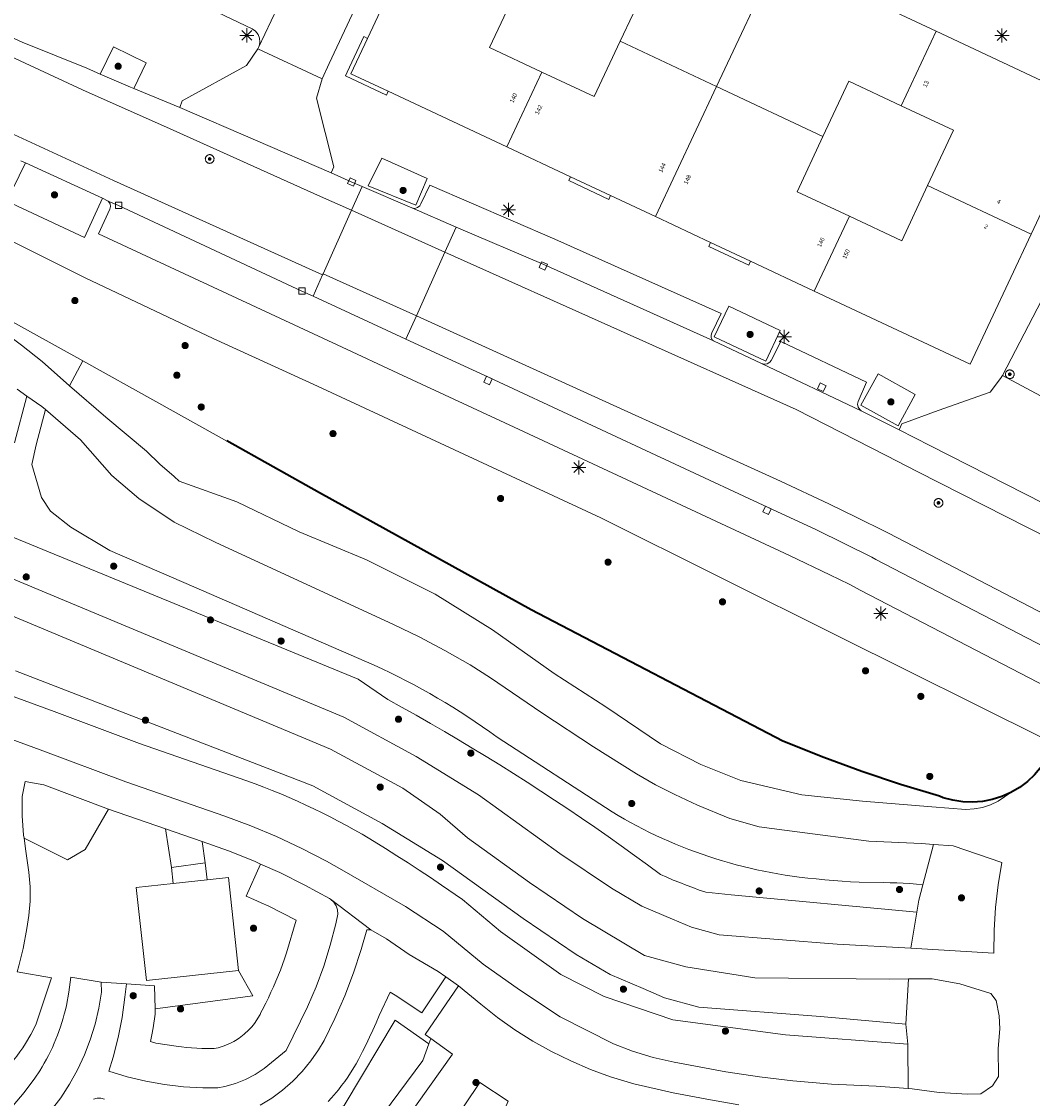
# Model space of a CAD drawing. Header units: metres. Extents: x 135779 to 137489, y 452643 to 455118.
# Tile 434 of 489: x 137285 to 137357, y 454446 to 454522. Entities that reach past the tile are written whole.
import ezdxf
from ezdxf.enums import TextEntityAlignment as Align

# ---------------------------------------------------------------- set-up
doc = ezdxf.new("R2010")
doc.units = ezdxf.units.M
doc.linetypes.add('DGN_Style_4', pattern=[89.853097, 44.898487, -22.449243, 0.056123, -22.449243])
for name, color, linetype, lineweight in [('KTop_BTD_Groenvoorziening', 62, 'Continuous', 13), ('KTop_NAR_Huisnummer (t)', 7, 'Continuous', 13), ('KTop_NAR_Huisnummer tijdelijk (t)', 7, 'Continuous', 13), ('KTop_OTD_Onverhard', 15, 'Continuous', 13), ('KTop_OTD_Open verharding', 15, 'Continuous', 13), ('KTop_PAL_Lichtmast', 40, 'Continuous', 13), ('KTop_PND_Grondvlaksituatie van BAG-pand [tachy]', 1, 'Continuous', 13), ('KTop_PND_Pandscheiding', 40, 'Continuous', 13), ('KTop_PUT_Inspectie- of rioolput', 15, 'Continuous', 13), ('KTop_PUT_Kolk', 15, 'Continuous', 13), ('KTop_SHD_Hek (l)', 15, 'DGN_Style_4', 40), ('KTop_VGO_Boom', 92, 'Continuous', 13), ('KTop_WGD_Parkeervlak', 251, 'Continuous', 13), ('KTop_WGD_Rijbaan_Lokale weg', 251, 'Continuous', 13), ('KTop_WGD_Rijbaan_Lokale weg_fietsstrook', 40, 'Continuous', 13), ('KTop_WGD_Rijbaan_Lokale weg_verkeersdrempel', 40, 'Continuous', 13), ('KTop_WGD_Voetpad', 251, 'Continuous', 13)]:
    doc.layers.add(name, color=color, linetype=linetype, lineweight=lineweight)
doc.styles.add('Style-ROVU', font='ROVU.shx')
doc.styles.add('Style-ROVUCURSIEF', font='ROVUCURSIEF.shx')

# ---------------------------------------------------------------- blocks, each defined once
blk = doc.blocks.new('PAL_Lichtmast')
at = {"layer": 'KTop_PAL_Lichtmast'}
for p, q in [((-0.354, -0.354), (0.354, 0.354)), ((0.354, -0.354), (-0.354, 0.354)), ((0, -0.5), (0, 0.5)), ((-0.5, 0), (0.5, 0))]:
    blk.add_line(p, q, dxfattribs=at)
blk = doc.blocks.new('PUT_Kolk')
at = {"layer": 'KTop_PUT_Kolk', "flags": 128}
blk.add_lwpolyline([(0.225, -0.225), (0.225, 0.225), (-0.225, 0.225), (-0.225, -0.225), (0.225, -0.225)], dxfattribs=at)
blk = doc.blocks.new('PUT_Inspectie-_of_rioolput')
at = {"layer": 'KTop_PUT_Inspectie- of rioolput', "flags": 128}
for points in [[(0.31, 0), (0.308, 0.032), (0.303, 0.064), (0.294, 0.095), (0.283, 0.126), (0.268, 0.155), (0.25, 0.182), (0.23, 0.207), (0.207, 0.23), (0.182, 0.25), (0.154, 0.268), (0.126, 0.283), (0.095, 0.294), (0.064, 0.303), (0.032, 0.308), (0, 0.309), (-0.032, 0.308), (-0.064, 0.303), (-0.096, 0.294), (-0.126, 0.283), (-0.155, 0.268), (-0.182, 0.25), (-0.207, 0.23), (-0.23, 0.207), (-0.25, 0.182), (-0.268, 0.154), (-0.283, 0.126), (-0.294, 0.095), (-0.303, 0.064), (-0.308, 0.032), (-0.309, 0), (-0.308, -0.032), (-0.303, -0.064), (-0.294, -0.096), (-0.283, -0.126), (-0.268, -0.155), (-0.25, -0.182), (-0.23, -0.207), (-0.207, -0.23), (-0.182, -0.25), (-0.155, -0.268), (-0.126, -0.283), (-0.096, -0.294), (-0.064, -0.303), (-0.032, -0.308), (0, -0.309), (0.032, -0.308), (0.064, -0.303), (0.095, -0.294), (0.126, -0.283), (0.155, -0.268), (0.182, -0.25), (0.207, -0.23), (0.23, -0.207), (0.25, -0.182), (0.268, -0.155), (0.283, -0.126), (0.294, -0.096), (0.303, -0.064), (0.308, -0.032), (0.31, 0)], [(0.095, 0), (0.094, 0.009), (0.092, 0.019), (0.09, 0.029), (0.086, 0.038), (0.082, 0.047), (0.076, 0.055), (0.07, 0.063), (0.063, 0.07), (0.055, 0.076), (0.047, 0.082), (0.038, 0.086), (0.029, 0.09), (0.019, 0.092), (0.009, 0.094), (0, 0.094), (-0.01, 0.094), (-0.02, 0.092), (-0.029, 0.09), (-0.039, 0.086), (-0.048, 0.082), (-0.056, 0.076), (-0.064, 0.07), (-0.071, 0.063), (-0.077, 0.055), (-0.082, 0.047), (-0.087, 0.038), (-0.09, 0.029), (-0.093, 0.019), (-0.094, 0.009), (-0.095, 0), (-0.094, -0.01), (-0.093, -0.02), (-0.09, -0.029), (-0.087, -0.039), (-0.082, -0.048), (-0.077, -0.056), (-0.071, -0.064), (-0.064, -0.071), (-0.056, -0.077), (-0.047, -0.082), (-0.039, -0.087), (-0.029, -0.09), (-0.02, -0.093), (-0.01, -0.094), (0, -0.095), (0.009, -0.094), (0.019, -0.093), (0.029, -0.09), (0.038, -0.087), (0.047, -0.082), (0.055, -0.077), (0.063, -0.071), (0.07, -0.064), (0.076, -0.056), (0.082, -0.047), (0.086, -0.039), (0.09, -0.029), (0.092, -0.02), (0.094, -0.01), (0.095, 0)], [(0.035, 0), (0.034, 0.003), (0.034, 0.007), (0.033, 0.01), (0.031, 0.014), (0.03, 0.017), (0.028, 0.02), (0.026, 0.023), (0.023, 0.026), (0.02, 0.028), (0.017, 0.03), (0.014, 0.031), (0.01, 0.033), (0.007, 0.034), (0.003, 0.034), (0, 0.034), (-0.004, 0.034), (-0.007, 0.034), (-0.011, 0.033), (-0.014, 0.031), (-0.018, 0.03), (-0.021, 0.028), (-0.023, 0.026), (-0.026, 0.023), (-0.028, 0.02), (-0.03, 0.017), (-0.032, 0.014), (-0.033, 0.01), (-0.034, 0.007), (-0.035, 0.003), (-0.035, 0), (-0.035, -0.004), (-0.034, -0.007), (-0.033, -0.011), (-0.032, -0.014), (-0.03, -0.018), (-0.028, -0.021), (-0.026, -0.023), (-0.023, -0.026), (-0.021, -0.028), (-0.017, -0.03), (-0.014, -0.032), (-0.011, -0.033), (-0.007, -0.034), (-0.004, -0.035), (0, -0.035), (0.003, -0.035), (0.007, -0.034), (0.01, -0.033), (0.014, -0.032), (0.017, -0.03), (0.02, -0.028), (0.023, -0.026), (0.026, -0.023), (0.028, -0.021), (0.03, -0.017), (0.031, -0.014), (0.033, -0.011), (0.034, -0.007), (0.034, -0.004), (0.035, 0)], [(0.01, 0.02), (0.007, 0.02), (0.005, 0.021), (0.003, 0.022), (0.001, 0.022), (-0.001, 0.022), (-0.004, 0.022), (-0.006, 0.021), (-0.008, 0.02), (-0.01, 0.019), (-0.012, 0.018), (-0.014, 0.017), (-0.016, 0.015), (-0.017, 0.013), (-0.019, 0.012), (-0.02, 0.009), (-0.021, 0.007), (-0.022, 0.005), (-0.022, 0.003), (-0.022, 0.001), (-0.022, -0.001), (-0.022, -0.004), (-0.022, -0.006), (-0.021, -0.008), (-0.02, -0.01), (-0.019, -0.012), (-0.017, -0.014), (-0.016, -0.016), (-0.014, -0.017), (-0.012, -0.019), (-0.01, -0.02), (-0.008, -0.021), (-0.006, -0.022), (-0.003, -0.022), (-0.001, -0.022), (0.001, -0.022), (0.003, -0.022), (0.005, -0.022), (0.008, -0.021), (0.01, -0.02), (0.012, -0.019), (0.014, -0.017), (0.015, -0.016), (0.017, -0.014), (0.018, -0.012), (0.02, -0.01), (0.02, -0.008), (0.021, -0.006), (0.022, -0.003), (0.022, -0.001), (0.022, 0.001), (0.022, 0.003), (0.021, 0.005), (0.02, 0.008), (0.019, 0.01), (0.018, 0.012), (0.017, 0.014), (0.015, 0.015), (0.013, 0.017), (0.012, 0.018), (0.01, 0.02)]]:
    blk.add_lwpolyline(points, dxfattribs=at)
blk = doc.blocks.new('VGO_Boom')
at = {"layer": 'KTop_VGO_Boom', "flags": 128}
for points in [[(0.215, 0), (0.214, 0.022), (0.21, 0.045), (0.204, 0.066), (0.196, 0.087), (0.186, 0.108), (0.174, 0.126), (0.16, 0.144), (0.144, 0.16), (0.126, 0.174), (0.107, 0.186), (0.087, 0.196), (0.066, 0.204), (0.045, 0.21), (0.022, 0.214), (-0.001, 0.215), (-0.023, 0.214), (-0.045, 0.21), (-0.067, 0.204), (-0.088, 0.196), (-0.108, 0.186), (-0.127, 0.174), (-0.144, 0.16), (-0.16, 0.144), (-0.174, 0.126), (-0.187, 0.107), (-0.197, 0.087), (-0.205, 0.066), (-0.211, 0.045), (-0.214, 0.022), (-0.215, -0.001), (-0.214, -0.023), (-0.211, -0.045), (-0.205, -0.067), (-0.197, -0.088), (-0.187, -0.108), (-0.174, -0.127), (-0.16, -0.144), (-0.144, -0.16), (-0.127, -0.174), (-0.108, -0.187), (-0.088, -0.197), (-0.067, -0.205), (-0.045, -0.211), (-0.023, -0.214), (0, -0.215), (0.022, -0.214), (0.045, -0.211), (0.066, -0.205), (0.087, -0.197), (0.108, -0.187), (0.126, -0.174), (0.144, -0.16), (0.16, -0.144), (0.174, -0.127), (0.186, -0.108), (0.196, -0.088), (0.204, -0.067), (0.21, -0.045), (0.214, -0.023), (0.215, -0.001)], [(0.155, 0), (0.154, 0.016), (0.152, 0.032), (0.147, 0.048), (0.142, 0.063), (0.134, 0.078), (0.125, 0.091), (0.115, 0.104), (0.104, 0.115), (0.091, 0.125), (0.077, 0.134), (0.063, 0.142), (0.048, 0.147), (0.032, 0.152), (0.016, 0.154), (-0.001, 0.155), (-0.017, 0.154), (-0.033, 0.152), (-0.048, 0.147), (-0.064, 0.142), (-0.078, 0.134), (-0.092, 0.125), (-0.104, 0.115), (-0.116, 0.104), (-0.126, 0.091), (-0.135, 0.077), (-0.142, 0.063), (-0.148, 0.048), (-0.152, 0.032), (-0.155, 0.016), (-0.155, -0.001), (-0.155, -0.017), (-0.152, -0.033), (-0.148, -0.048), (-0.142, -0.064), (-0.135, -0.078), (-0.126, -0.092), (-0.116, -0.104), (-0.104, -0.116), (-0.092, -0.126), (-0.078, -0.135), (-0.064, -0.142), (-0.048, -0.148), (-0.033, -0.152), (-0.017, -0.155), (0, -0.155), (0.016, -0.155), (0.032, -0.152), (0.048, -0.148), (0.063, -0.142), (0.078, -0.135), (0.091, -0.126), (0.104, -0.116), (0.115, -0.104), (0.125, -0.092), (0.134, -0.078), (0.142, -0.064), (0.147, -0.048), (0.152, -0.033), (0.154, -0.017), (0.155, -0.001)], [(0.095, 0), (0.094, 0.01), (0.093, 0.02), (0.09, 0.029), (0.087, 0.039), (0.082, 0.048), (0.077, 0.056), (0.071, 0.064), (0.064, 0.071), (0.056, 0.077), (0.047, 0.082), (0.039, 0.087), (0.029, 0.09), (0.02, 0.093), (0.01, 0.094), (-0.001, 0.095), (-0.01, 0.094), (-0.02, 0.093), (-0.03, 0.09), (-0.039, 0.087), (-0.048, 0.082), (-0.056, 0.077), (-0.064, 0.071), (-0.071, 0.064), (-0.077, 0.056), (-0.083, 0.047), (-0.087, 0.039), (-0.091, 0.029), (-0.093, 0.02), (-0.095, 0.01), (-0.095, -0.001), (-0.095, -0.01), (-0.093, -0.02), (-0.091, -0.03), (-0.087, -0.039), (-0.083, -0.048), (-0.077, -0.056), (-0.071, -0.064), (-0.064, -0.071), (-0.056, -0.077), (-0.048, -0.083), (-0.039, -0.087), (-0.03, -0.091), (-0.02, -0.093), (-0.01, -0.095), (0, -0.095), (0.01, -0.095), (0.02, -0.093), (0.029, -0.091), (0.039, -0.087), (0.048, -0.083), (0.056, -0.077), (0.064, -0.071), (0.071, -0.064), (0.077, -0.056), (0.082, -0.048), (0.087, -0.039), (0.09, -0.03), (0.093, -0.02), (0.094, -0.01), (0.095, -0.001)], [(0.035, 0), (0.035, 0.004), (0.034, 0.007), (0.033, 0.011), (0.032, 0.014), (0.03, 0.018), (0.028, 0.021), (0.026, 0.023), (0.023, 0.026), (0.021, 0.028), (0.017, 0.03), (0.014, 0.032), (0.011, 0.033), (0.007, 0.034), (0.004, 0.035), (-0.001, 0.035), (-0.004, 0.035), (-0.008, 0.034), (-0.011, 0.033), (-0.015, 0.032), (-0.018, 0.03), (-0.021, 0.028), (-0.024, 0.026), (-0.027, 0.023), (-0.029, 0.021), (-0.031, 0.017), (-0.032, 0.014), (-0.034, 0.011), (-0.035, 0.007), (-0.035, 0.004), (-0.035, -0.001), (-0.035, -0.004), (-0.035, -0.008), (-0.034, -0.011), (-0.032, -0.015), (-0.031, -0.018), (-0.029, -0.021), (-0.027, -0.024), (-0.024, -0.027), (-0.021, -0.029), (-0.018, -0.031), (-0.015, -0.032), (-0.011, -0.034), (-0.008, -0.035), (-0.004, -0.035), (0, -0.035), (0.004, -0.035), (0.007, -0.035), (0.011, -0.034), (0.014, -0.032), (0.018, -0.031), (0.021, -0.029), (0.023, -0.027), (0.026, -0.024), (0.028, -0.021), (0.03, -0.018), (0.032, -0.015), (0.033, -0.011), (0.034, -0.008), (0.035, -0.004), (0.035, 0)]]:
    blk.add_lwpolyline(points, dxfattribs=at)

msp = doc.modelspace()

# ---------------------------------------------------------------- linework, layer by layer
at = {"layer": 'KTop_BTD_Groenvoorziening', "flags": 128}
for points in [[(137289.564, 454498.15), (137278.192, 454504.442), (137272.999, 454507.318)], [(137288.638, 454496.384), (137289.564, 454498.15)], [(137355.508, 454467.484), (137354.863, 454467.199), (137354.189, 454466.988), (137353.495, 454466.855), (137352.791, 454466.801), (137352.085, 454466.827), (137351.387, 454466.933), (137350.705, 454467.116), (137350.434, 454467.213), (137347.669, 454468.06), (137344.929, 454468.982), (137342.215, 454469.98), (137339.307, 454471.141), (137321.439, 454480.454), (137306.39, 454488.783), (137294.77, 454495.27), (137289.564, 454498.15)], [(137295.439, 454464.904), (137295.871, 454462.155)], [(137298.271, 454462.476), (137298.053, 454463.996)], [(137348.823, 454458.991), (137348.963, 454459.832), (137349.256, 454460.931)], [(137300.637, 454454.83), (137301.651, 454453.041), (137294.715, 454452.114)], [(137292.67, 454453.894), (137290.881, 454454.018)], [(137314.291, 454450.006), (137314.166, 454449.62)]]:
    msp.add_lwpolyline(points, dxfattribs=at)
at = {"layer": 'KTop_OTD_Onverhard', "flags": 128}
for points in [[(137285.598, 454495.647), (137284.729, 454492.324)], [(137349.256, 454460.931), (137348.794, 454460.973), (137348.331, 454461.009), (137347.868, 454461.038), (137347.404, 454461.06), (137346.94, 454461.075), (137346.476, 454461.084), (137344.738, 454461.117), (137344.126, 454461.148), (137343.515, 454461.187), (137342.903, 454461.232), (137342.293, 454461.284), (137341.683, 454461.343), (137341.073, 454461.409), (137340.465, 454461.481), (137339.963, 454461.548), (137339.462, 454461.622), (137338.962, 454461.704), (137338.464, 454461.793), (137337.967, 454461.89), (137337.471, 454461.994), (137336.977, 454462.106), (137336.485, 454462.225), (137335.995, 454462.352), (137335.507, 454462.485), (137335.02, 454462.627), (137334.536, 454462.775), (137334.055, 454462.931), (137333.575, 454463.094), (137333.098, 454463.264), (137332.624, 454463.442), (137332.153, 454463.626), (137331.684, 454463.818), (137331.218, 454464.017), (137330.755, 454464.222), (137330.296, 454464.435), (137329.84, 454464.654), (137329.387, 454464.881), (137328.937, 454465.114), (137328.491, 454465.354), (137328.049, 454465.6), (137327.611, 454465.853), (137327.176, 454466.113), (137319.01, 454471.419), (137318.496, 454471.789), (137317.977, 454472.153), (137317.454, 454472.509), (137316.926, 454472.86), (137316.394, 454473.203), (137315.858, 454473.54), (137315.317, 454473.871), (137314.773, 454474.194), (137314.224, 454474.511), (137313.671, 454474.82), (137313.115, 454475.123), (137312.555, 454475.419), (137311.991, 454475.707), (137311.423, 454475.989), (137310.853, 454476.263), (137310.278, 454476.53), (137297.466, 454482.098), (137291.491, 454484.675), (137288.727, 454486.336), (137287.271, 454487.481), (137286.642, 454488.443), (137285.951, 454490.782), (137286.266, 454492.186), (137286.915, 454494.683)], [(137284.2, 454485.782), (137309.132, 454475.539), (137311.255, 454474.087), (137312.263, 454473.53), (137313.267, 454472.967), (137314.267, 454472.396), (137315.263, 454471.818), (137316.255, 454471.234), (137317.243, 454470.642), (137318.227, 454470.044), (137319.206, 454469.439), (137320.182, 454468.827), (137321.153, 454468.208), (137322.12, 454467.583), (137323.082, 454466.951), (137324.04, 454466.312), (137324.994, 454465.667), (137325.943, 454465.015), (137326.888, 454464.357), (137327.828, 454463.692), (137328.763, 454463.02), (137329.694, 454462.342), (137330.62, 454461.658), (137331.071, 454461.459), (137331.525, 454461.266), (137331.981, 454461.079), (137332.44, 454460.898), (137332.902, 454460.724), (137333.365, 454460.555), (137333.831, 454460.393), (137335.644, 454460.223), (137348.823, 454458.991)], [(137278.277, 454476.62), (137287.549, 454473.245), (137293.612, 454470.966), (137300.614, 454468.535), (137301.222, 454468.319), (137301.829, 454468.095), (137302.433, 454467.864), (137303.034, 454467.625), (137303.632, 454467.379), (137304.227, 454467.125), (137304.819, 454466.864), (137305.408, 454466.595), (137305.993, 454466.319), (137306.574, 454466.036), (137307.152, 454465.745), (137307.727, 454465.448), (137308.297, 454465.143), (137308.864, 454464.831), (137309.422, 454464.514), (137310.285, 454463.992), (137311.09, 454463.494), (137311.891, 454462.989), (137312.688, 454462.478), (137313.48, 454461.96), (137314.268, 454461.436), (137315.052, 454460.905), (137316.555, 454459.883), (137319.249, 454457.613), (137323.544, 454454.556), (137326.606, 454452.985), (137331.498, 454451.344), (137339.509, 454450.275), (137348.188, 454449.614)], [(137348.053, 454451.032), (137341.982, 454451.567), (137333.336, 454452.241), (137330.908, 454452.907), (137329.38, 454453.561), (137327.039, 454454.55), (137324.636, 454455.969), (137320.857, 454458.523), (137315.135, 454462.647), (137310.853, 454465.274), (137305.918, 454467.947), (137284.79, 454476.121)], [(137291.409, 454466.304), (137289.732, 454463.445), (137288.493, 454462.699), (137285.397, 454464.243)], [(137350.017, 454463.795), (137349.256, 454460.931)], [(137294.715, 454452.114), (137294.724, 454451.737), (137294.563, 454450.756), (137294.471, 454450.277), (137294.372, 454449.798), (137294.772, 454449.687), (137296.211, 454449.453), (137296.573, 454449.41), (137296.936, 454449.374), (137297.299, 454449.345), (137297.663, 454449.322), (137298.027, 454449.306), (137298.392, 454449.296), (137298.906, 454449.294), (137299.041, 454449.321), (137299.186, 454449.355), (137299.331, 454449.394), (137299.617, 454449.487), (137299.896, 454449.599), (137300.168, 454449.728), (137300.3, 454449.799), (137300.431, 454449.874), (137300.683, 454450.037), (137300.806, 454450.125), (137300.925, 454450.216), (137301.042, 454450.311), (137301.372, 454450.619), (137301.575, 454450.841), (137301.671, 454450.957), (137301.763, 454451.076), (137302.164, 454451.711), (137302.231, 454451.845), (137302.308, 454452.012), (137302.566, 454452.52), (137302.756, 454452.906), (137302.939, 454453.294), (137303.116, 454453.685), (137303.288, 454454.079), (137303.612, 454454.873), (137303.765, 454455.274), (137303.911, 454455.678), (137304.051, 454456.083), (137304.723, 454458.416), (137302.779, 454459.402), (137302.251, 454459.65), (137301.721, 454459.892), (137301.187, 454460.126), (137302.2, 454462.404)], [(137307.176, 454459.907), (137307.405, 454459.7), (137307.573, 454459.44), (137307.669, 454459.147), (137307.687, 454458.838), (137307.538, 454458.148), (137307.153, 454456.637), (137306.69, 454455.146), (137306.152, 454453.682), (137305.539, 454452.247), (137304.028, 454449.154), (137302.462, 454447.866), (137301.817, 454447.441), (137301.132, 454447.084), (137300.414, 454446.8), (137299.67, 454446.592), (137299.166, 454446.496), (137298.09, 454446.502), (137296.732, 454446.581), (137295.382, 454446.74), (137294.043, 454446.978), (137292.72, 454447.294), (137291.417, 454447.688), (137291.722, 454448.683), (137292.08, 454450.088), (137292.36, 454451.51), (137292.561, 454452.946), (137292.67, 454453.894)], [(137348.823, 454458.991), (137348.407, 454456.414)], [(137302.171, 454445.268), (137302.991, 454445.773), (137303.767, 454446.345), (137304.493, 454446.979), (137305.164, 454447.671), (137305.776, 454448.416), (137306.323, 454449.209), (137306.711, 454449.872), (137307.483, 454451.44), (137308.182, 454453.041), (137308.808, 454454.673), (137309.358, 454456.331), (137309.754, 454457.716), (137310.045, 454457.727)], [(137284.907, 454454.752), (137287.352, 454454.32), (137286.242, 454450.973), (137285.883, 454450.294), (137285.507, 454449.662), (137285.307, 454449.354), (137285.099, 454449.05), (137284.883, 454448.752), (137284.66, 454448.46), (137284.429, 454448.173), (137284.192, 454447.892), (137283.437, 454447.088), (137282.9, 454446.584), (137282.622, 454446.343), (137282.339, 454446.109), (137281.754, 454445.663), (137281.104, 454445.22), (137280.538, 454444.869), (137279.957, 454444.517), (137279.372, 454444.172), (137278.447, 454443.658)], [(137283.694, 454444.163), (137285.403, 454446.182), (137285.603, 454446.43), (137285.983, 454446.932), (137286.165, 454447.19), (137286.511, 454447.716), (137286.676, 454447.984), (137286.834, 454448.256), (137286.987, 454448.532), (137287.134, 454448.811), (137287.274, 454449.092), (137287.409, 454449.377), (137287.537, 454449.665), (137287.659, 454449.955), (137287.775, 454450.248), (137287.988, 454450.841), (137288.084, 454451.141), (137288.174, 454451.443), (137288.257, 454451.747), (137288.334, 454452.052), (137288.405, 454452.359), (137288.575, 454453.288), (137288.718, 454454.369), (137290.881, 454454.018)], [(137290.881, 454454.018), (137290.9, 454453.308), (137290.713, 454452.162), (137290.447, 454451.032), (137290.105, 454449.923), (137289.687, 454448.84), (137289.195, 454447.789), (137288.632, 454446.774), (137288, 454445.8), (137287.265, 454444.822), (137283.72, 454440.632)], [(137292.67, 454453.894), (137294.677, 454453.755), (137294.715, 454452.114)], [(137315.366, 454454.385), (137313.649, 454451.822), (137311.757, 454453.094), (137311.404, 454453.295), (137310.636, 454451.648), (137310.414, 454451.128), (137310.184, 454450.612), (137309.947, 454450.098), (137309.703, 454449.588), (137309.452, 454449.08), (137309.167, 454448.527), (137308.991, 454448.213), (137308.603, 454447.576), (137308.396, 454447.265), (137308.181, 454446.96), (137307.959, 454446.66), (137307.729, 454446.367), (137307.246, 454445.798), (137306.994, 454445.523)], [(137348.233, 454454.238), (137348.053, 454451.032)], [(137314.291, 454450.006), (137313.894, 454450.29), (137316.269, 454453.754)], [(137295.877, 454437.911), (137296.853, 454438.032), (137303.686, 454441.924), (137308.14, 454445.237), (137311.763, 454451.314), (137314.166, 454449.62)], [(137348.188, 454449.614), (137348.053, 454451.032)], [(137311.574, 454442.912), (137315.83, 454448.903), (137314.291, 454450.006)], [(137314.166, 454449.62), (137313.728, 454448.437), (137310.319, 454443.863), (137308.069, 454441.517), (137307.186, 454440.972), (137300.305, 454436.683), (137299.512, 454436.193)], [(137348.219, 454446.45), (137348.188, 454449.614)], [(137326.467, 454437.687), (137327.289, 454442.584), (137325.727, 454443.074), (137325.473, 454442.17), (137319.421, 454444.681), (137319.782, 454445.552), (137317.786, 454446.889), (137316.719, 454445.297), (137314.551, 454442.359), (137312.948, 454442.232), (137311.574, 454442.912)], [(137290.341, 454445.691), (137290.595, 454445.775), (137290.863, 454445.779), (137291.121, 454445.705)]]:
    msp.add_lwpolyline(points, dxfattribs=at)
at = {"layer": 'KTop_OTD_Open verharding', "flags": 128}
for points in [[(137295.871, 454462.155), (137298.271, 454462.476)], [(137298.271, 454462.476), (137298.401, 454461.269)], [(137295.995, 454461.01), (137295.871, 454462.155)]]:
    msp.add_lwpolyline(points, dxfattribs=at)
at = {"layer": 'KTop_PND_Grondvlaksituatie van BAG-pand [tachy]', "flags": 128}
for points in [[(137312.961, 454527.781), (137309.808, 454521.057)], [(137325.871, 454526.519), (137329.588, 454524.776), (137327.746, 454520.847)], [(137350.199, 454521.562), (137338.919, 454526.858)], [(137322.186, 454518.661), (137318.47, 454520.404), (137320.312, 454524.333)], [(137359.679, 454517.112), (137350.199, 454521.562)], [(137309.808, 454521.057), (137308.627, 454518.539), (137311.271, 454517.299)], [(137327.746, 454520.847), (137325.903, 454516.918), (137322.186, 454518.661)], [(137311.271, 454517.299), (137319.695, 454513.348)], [(137342.16, 454514.088), (137344.002, 454518.017), (137347.719, 454516.274)], [(137347.719, 454516.274), (137351.436, 454514.531), (137349.594, 454510.602)], [(137344.034, 454508.416), (137340.317, 454510.159), (137342.16, 454514.088)], [(137356.953, 454507.15), (137360.093, 454513.847)], [(137319.695, 454513.348), (137324.227, 454511.222)], [(137324.227, 454511.222), (137327.07, 454509.888)], [(137349.594, 454510.602), (137347.751, 454506.673), (137344.034, 454508.416)], [(137327.07, 454509.888), (137330.261, 454508.392)], [(137330.261, 454508.392), (137334.178, 454506.555)], [(137334.178, 454506.555), (137337.021, 454505.221)], [(137341.542, 454503.101), (137352.62, 454497.905), (137356.953, 454507.15)], [(137337.021, 454505.221), (137341.542, 454503.101)], [(137298.401, 454461.269), (137299.924, 454461.434), (137300.637, 454454.83)], [(137300.637, 454454.83), (137294.087, 454454.123), (137293.374, 454460.727), (137295.995, 454461.01)], [(137295.995, 454461.01), (137298.401, 454461.269)]]:
    msp.add_lwpolyline(points, dxfattribs=at)
at = {"layer": 'KTop_PND_Pandscheiding', "flags": 128}
for points in [[(137334.594, 454517.636), (137338.919, 454526.858)], [(137347.719, 454516.274), (137350.199, 454521.562)], [(137327.746, 454520.847), (137334.594, 454517.636)], [(137322.186, 454518.661), (137319.695, 454513.348)], [(137330.261, 454508.392), (137334.594, 454517.636)], [(137342.16, 454514.088), (137334.594, 454517.636)], [(137356.953, 454507.15), (137349.594, 454510.602)], [(137341.542, 454503.101), (137344.034, 454508.416)]]:
    msp.add_lwpolyline(points, dxfattribs=at)
at = {"layer": 'KTop_SHD_Hek (l)', "flags": 128}
for points in [[(137339.307, 454471.141), (137321.439, 454480.454), (137306.39, 454488.783), (137294.77, 454495.27), (137278.192, 454504.442), (137268.219, 454509.965)], [(137350.434, 454467.213), (137347.669, 454468.06), (137344.929, 454468.982), (137342.215, 454469.98), (137339.307, 454471.141)], [(137357.715, 454469.361), (137357.197, 454468.749), (137356.683, 454468.264), (137356.118, 454467.841), (137355.508, 454467.484)], [(137355.508, 454467.484), (137354.863, 454467.199), (137354.189, 454466.988), (137353.495, 454466.855), (137352.791, 454466.801), (137352.085, 454466.827), (137351.387, 454466.933), (137350.705, 454467.116), (137350.434, 454467.213)]]:
    msp.add_lwpolyline(points, dxfattribs=at)
at = {"layer": 'KTop_WGD_Parkeervlak', "flags": 128}
for points in [[(137305.931, 454502.736), (137305.137, 454503.102), (137292.118, 454509.194), (137291.371, 454509.502)], [(137312.951, 454509.007), (137316.103, 454507.653)], [(137316.103, 454507.653), (137322.326, 454504.981), (137334.381, 454499.567)], [(137312.534, 454499.691), (137311.15, 454500.33), (137305.931, 454502.736)], [(137361.129, 454476.149), (137345.918, 454484.046), (137345.64, 454484.19), (137343.67, 454485.17), (137341.69, 454486.14), (137338.27, 454487.73), (137318.45, 454496.96), (137312.534, 454499.691)], [(137337.798, 454497.964), (137344.881, 454494.604)]]:
    msp.add_lwpolyline(points, dxfattribs=at)
at = {"layer": 'KTop_WGD_Rijbaan_Lokale weg', "flags": 128}
for points in [[(137306.577, 454518.193), (137307.077, 454519.266), (137309.793, 454525.098), (137315.085, 454536.369), (137315.621, 454537.492), (137322.089, 454549.644), (137322.265, 454549.97)], [(137308.672, 454508.842), (137306.472, 454509.829), (137295.775, 454514.625), (137289.562, 454517.41), (137275.584, 454523.919), (137269.411, 454527.029), (137264.12, 454529.802), (137258.362, 454532.961), (137252.644, 454536.19), (137246.965, 454539.489), (137242.395, 454542.211), (137240.972, 454543.137)], [(137238.333, 454539.06), (137239.099, 454538.573), (137249.424, 454532.311), (137260.073, 454526.368), (137266.1, 454523.258), (137272.163, 454520.22), (137278.262, 454517.253), (137284.395, 454514.358), (137284.662, 454514.235), (137291.755, 454510.959), (137306.614, 454504.257)], [(137302.063, 454520.404), (137305.195, 454527.057), (137309.538, 454536.359)], [(137302.063, 454520.404), (137302.001, 454520.312)], [(137302.001, 454520.312), (137306.577, 454518.193)], [(137363.861, 454514.319), (137354.913, 454497.108)], [(137308.672, 454508.842), (137306.648, 454504.334)], [(137313.28, 454501.356), (137315.304, 454505.869)], [(137380.849, 454473.857), (137361.709, 454483.741), (137358.266, 454485.497), (137348.904, 454490.271), (137346.644, 454491.424), (137340.254, 454494.683), (137315.304, 454505.869)], [(137306.614, 454504.257), (137306.648, 454504.334)], [(137313.28, 454501.356), (137339.135, 454489.589), (137342.573, 454487.99), (137344.577, 454487.008), (137346.569, 454486.018), (137346.805, 454485.895), (137362.112, 454477.949), (137366.812, 454475.509), (137368.817, 454474.468), (137378.597, 454469.314)], [(137354.913, 454497.108), (137357.975, 454495.478)]]:
    msp.add_lwpolyline(points, dxfattribs=at)
at = {"layer": 'KTop_WGD_Rijbaan_Lokale weg_fietsstrook', "flags": 128}
for points in [[(137290.817, 454518.516), (137292.95, 454517.59), (137293.192, 454517.491)], [(137290.975, 454509.712), (137285.497, 454512.218)], [(137309.428, 454510.525), (137308.672, 454508.842)], [(137315.304, 454505.869), (137316.103, 454507.653)], [(137306.614, 454504.257), (137305.931, 454502.736)], [(137312.534, 454499.691), (137313.28, 454501.356)]]:
    msp.add_lwpolyline(points, dxfattribs=at)
at = {"layer": 'KTop_WGD_Rijbaan_Lokale weg_verkeersdrempel', "flags": 128}
for points in [[(137302.001, 454520.312), (137301.196, 454519.128), (137296.627, 454516.615), (137296.459, 454516.15)], [(137307.218, 454511.493), (137307.415, 454511.941), (137306.175, 454516.807), (137306.577, 454518.193)], [(137296.459, 454516.15), (137307.218, 454511.493)], [(137315.304, 454505.869), (137308.672, 454508.842)], [(137306.648, 454504.334), (137313.28, 454501.356)], [(137354.913, 454497.108), (137354.761, 454496.901), (137354.04, 454495.918), (137350.35, 454494.617), (137347.761, 454493.674), (137347.575, 454493.25)], [(137347.575, 454493.25), (137349.791, 454492.12), (137359.197, 454487.323)]]:
    msp.add_lwpolyline(points, dxfattribs=at)
at = {"layer": 'KTop_WGD_Voetpad', "flags": 128}
for points in [[(137298.16, 454523.375), (137301.616, 454521.734), (137301.846, 454521.564), (137302.021, 454521.338), (137302.126, 454521.072), (137302.155, 454520.788), (137302.103, 454520.506), (137302.063, 454520.404)], [(137281.26, 454522.603), (137285.272, 454520.792), (137289.851, 454518.935), (137290.817, 454518.516)], [(137311.271, 454517.299), (137311.144, 454517.027), (137308.228, 454518.395), (137308.355, 454518.666), (137309.535, 454521.183), (137309.808, 454521.057)], [(137293.192, 454517.491), (137294.079, 454519.314), (137291.749, 454520.446), (137290.817, 454518.516)], [(137357.671, 454470.544), (137357.956, 454471.265), (137343.29, 454478.567), (137326.374, 454486.99), (137306.247, 454496.341), (137298.832, 454499.744), (137289.736, 454504.051), (137279.543, 454509.13), (137263.27, 454517.579)], [(137293.192, 454517.491), (137296.459, 454516.15)], [(137285.497, 454512.218), (137284.182, 454509.486), (137289.691, 454506.9), (137290.975, 454509.712)], [(137285.497, 454512.218), (137285.179, 454512.351)], [(137313.245, 454509.215), (137314.038, 454511.109), (137310.816, 454512.554), (137309.84, 454510.577), (137313.245, 454509.215)], [(137307.218, 454511.493), (137308.65, 454510.86), (137309.428, 454510.525)], [(137327.07, 454509.888), (137326.942, 454509.617), (137324.099, 454510.95), (137324.227, 454511.222)], [(137309.428, 454510.525), (137312.951, 454509.007)], [(137334.381, 454499.567), (137334.318, 454499.623), (137334.225, 454499.784), (137334.209, 454499.968), (137334.271, 454500.144), (137334.929, 454501.514), (137323.1, 454506.794), (137314.229, 454510.62), (137313.599, 454509.306), (137313.509, 454509.157), (137313.348, 454509.034), (137313.152, 454508.981), (137312.951, 454509.007)], [(137291.371, 454509.502), (137290.975, 454509.712)], [(137291.371, 454509.502), (137291.405, 454509.469), (137291.512, 454509.303), (137291.545, 454509.109), (137291.498, 454508.915), (137290.697, 454507.18), (137307.637, 454499.275), (137312.3, 454497.1), (137320.22, 454493.43), (137339.78, 454484.33), (137342.64, 454482.95), (137344.01, 454482.28), (137344.859, 454481.838), (137359.95, 454473.99)], [(137272.702, 454506.644), (137278.757, 454503.421), (137280.438, 454502.481), (137282.079, 454501.472), (137283.676, 454500.395), (137285.227, 454499.254), (137286.675, 454498.093), (137288.638, 454496.384)], [(137337.021, 454505.221), (137336.894, 454504.95), (137334.051, 454506.283), (137334.178, 454506.555)], [(137334.428, 454499.86), (137338.096, 454498.125), (137339.129, 454500.308), (137335.461, 454502.043), (137334.428, 454499.86)], [(137334.381, 454499.567), (137337.798, 454497.964)], [(137344.881, 454494.604), (137344.774, 454494.687), (137344.662, 454494.858), (137344.624, 454495.06), (137344.666, 454495.261), (137345.245, 454496.624), (137339.155, 454499.522), (137338.481, 454498.161), (137338.381, 454498.045), (137338.202, 454497.941), (137337.998, 454497.913), (137337.798, 454497.964)], [(137347.492, 454493.539), (137348.717, 454495.763), (137346.071, 454497.22), (137344.846, 454494.997), (137347.492, 454493.539)], [(137285.598, 454495.647), (137284.91, 454496.128)], [(137288.638, 454496.384), (137291.213, 454494.141), (137294.1, 454491.734), (137295.054, 454490.811), (137296.068, 454489.94), (137296.415, 454489.612), (137300.517, 454488.134), (137304.936, 454486.001), (137309.739, 454484.003), (137314.606, 454481.575), (137318.672, 454479.029), (137323.067, 454475.945), (137326.74, 454473.567), (137330.607, 454470.942), (137333.49, 454469.467), (137336.331, 454468.329), (137340.659, 454467.324), (137344.971, 454466.875), (137349.899, 454466.462), (137352.309, 454466.285), (137352.9, 454466.314), (137353.489, 454466.423), (137354.059, 454466.609), (137354.598, 454466.87), (137355.508, 454467.484)], [(137286.915, 454494.683), (137286.656, 454494.907), (137285.598, 454495.647)], [(137350.017, 454463.795), (137349.152, 454463.864), (137345.416, 454464.015), (137340.33, 454464.693), (137337.618, 454465.04), (137335.537, 454465.646), (137333.239, 454466.58), (137331.639, 454467.347), (137330.264, 454468.036), (137328.901, 454468.809), (137325.851, 454470.737), (137322.178, 454473.145), (137318.55, 454475.619), (137317.082, 454476.543), (137315.299, 454477.578), (137313.476, 454478.543), (137311.651, 454479.421), (137298.978, 454485.263), (137296.059, 454486.692), (137293.55, 454488.371), (137291.632, 454490.008), (137289.407, 454492.53), (137286.915, 454494.683)], [(137344.881, 454494.604), (137347.575, 454493.25)], [(137283.206, 454483.233), (137308.115, 454472.827), (137313.247, 454470.047), (137317.687, 454467.322), (137323.461, 454463.161), (137327.131, 454460.681), (137329.29, 454459.406), (137331.459, 454458.49), (137332.811, 454457.911), (137334.781, 454457.371), (137343.169, 454456.717), (137348.407, 454456.414)], [(137348.233, 454454.238), (137346.914, 454454.235), (137337.317, 454454.324), (137332.422, 454455.111), (137329.48, 454455.905), (137325.072, 454458.526), (137321.307, 454461.08), (137316.909, 454464.256), (137314.963, 454465.946), (137312.303, 454467.787), (137307.171, 454470.567), (137282.262, 454480.973)], [(137277.299, 454473.89), (137286.543, 454470.525), (137292.626, 454468.239), (137299.66, 454465.796), (137301.514, 454465.109), (137303.34, 454464.348), (137305.132, 454463.513), (137306.89, 454462.607), (137307.981, 454461.998), (137312.501, 454459.374), (137315.164, 454457.635), (137318.021, 454455.279), (137320.596, 454453.454), (137323.487, 454451.548), (137327.279, 454449.632), (137328.621, 454449.102), (137330.102, 454448.67), (137331.597, 454448.317), (137335.266, 454447.635), (137337.642, 454447.275), (137340.029, 454446.995), (137342.754, 454446.766), (137345.928, 454446.624), (137348.219, 454446.45)], [(137355.508, 454467.484), (137356.118, 454467.841), (137356.683, 454468.264), (137357.197, 454468.749), (137357.715, 454469.361)], [(137291.409, 454466.304), (137286.811, 454468.032), (137285.473, 454468.256), (137285.26, 454467.21), (137285.276, 454465.825), (137285.371, 454464.444), (137285.397, 454464.243)], [(137295.439, 454464.904), (137291.409, 454466.304)], [(137298.053, 454463.996), (137295.439, 454464.904)], [(137285.397, 454464.243), (137285.515, 454463.316), (137285.749, 454461.815), (137285.828, 454460.794), (137285.826, 454459.77), (137285.745, 454458.749), (137285.6, 454457.83), (137285.342, 454456.406), (137285.037, 454455.167), (137284.907, 454454.752)], [(137302.2, 454462.404), (137301.768, 454462.597), (137299.927, 454463.33), (137298.791, 454463.74), (137298.053, 454463.996)], [(137348.407, 454456.414), (137354.301, 454456.072), (137354.322, 454457.7), (137354.422, 454459.314), (137354.602, 454460.922), (137354.862, 454462.518), (137351.401, 454463.685), (137350.017, 454463.795)], [(137307.176, 454459.907), (137307.092, 454459.961), (137305.353, 454460.911), (137303.577, 454461.79), (137302.2, 454462.404)], [(137310.045, 454457.727), (137307.176, 454459.907)], [(137315.366, 454454.385), (137314.812, 454454.772), (137312.756, 454455.987), (137311.15, 454457.09), (137310.045, 454457.727)], [(137316.269, 454453.754), (137315.366, 454454.385)], [(137348.219, 454446.45), (137348.489, 454446.43), (137350.404, 454446.17), (137352.424, 454446.057), (137353.379, 454446.089), (137354.196, 454446.636), (137354.622, 454447.318), (137354.606, 454449.299), (137354.718, 454450.701), (137354.673, 454451.613), (137354.47, 454452.712), (137354.075, 454453.194), (137351.89, 454453.9), (137349.927, 454454.243), (137348.233, 454454.238)], [(137336.179, 454445.294), (137334.176, 454445.648), (137331.515, 454446.159), (137328.714, 454446.783), (137327.061, 454447.292), (137325.637, 454447.814), (137324.242, 454448.412), (137322.88, 454449.081), (137321.555, 454449.822), (137320.272, 454450.631), (137319.032, 454451.507), (137317.841, 454452.447), (137316.269, 454453.754)]]:
    msp.add_lwpolyline(points, dxfattribs=at)

# ---------------------------------------------------------------- block references
at = {"layer": 'KTop_PAL_Lichtmast'}
for p in [(137301.231, 454521.272), (137354.878, 454521.26), (137319.825, 454508.879), (137339.413, 454499.847), (137324.816, 454490.573), (137346.277, 454480.193)]:
    msp.add_blockref('PAL_Lichtmast', p, dxfattribs=at)
at = {"layer": 'KTop_PUT_Inspectie- of rioolput'}
for p, rotation in [((137298.586, 454512.488), 65.85092089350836), ((137355.433, 454497.193), 241.9722070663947), ((137350.366, 454488.057), 62.98142969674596)]:
    msp.add_blockref('PUT_Inspectie-_of_rioolput', p, dxfattribs=dict(at, rotation=rotation))
at = {"layer": 'KTop_PUT_Kolk'}
for p, rotation in [((137308.683, 454510.853), 246.703711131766), ((137322.283, 454504.894), 66.76252874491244), ((137318.359, 454496.753), 65.02901786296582), ((137342.077, 454496.276), 244.6214942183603), ((137338.178, 454487.525), 65.06570490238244)]:
    msp.add_blockref('PUT_Kolk', p, dxfattribs=dict(at, rotation=rotation))
for p in [(137292.118, 454509.194), (137305.137, 454503.102)]:
    msp.add_blockref('PUT_Kolk', p, dxfattribs=at)
at = {"layer": 'KTop_VGO_Boom'}
for p in [(137292.087, 454519.074), (137312.329, 454510.259), (137287.563, 454509.939), (137289.014, 454502.427), (137336.979, 454500.029), (137296.837, 454499.233), (137296.258, 454497.125), (137297.988, 454494.868), (137346.989, 454495.229), (137307.348, 454492.977), (137319.255, 454488.371), (137291.767, 454483.56), (137326.889, 454483.849), (137285.556, 454482.796), (137335.021, 454481.028), (137298.642, 454479.741), (137303.661, 454478.245), (137345.185, 454476.132), (137349.11, 454474.314), (137311.999, 454472.689), (137294.021, 454472.618), (137317.139, 454470.282), (137349.747, 454468.63), (137310.707, 454467.872), (137328.571, 454466.703), (137314.986, 454462.178), (137337.625, 454460.486), (137347.597, 454460.591), (137351.999, 454459.999), (137301.704, 454457.841), (137293.157, 454453.05), (137327.981, 454453.515), (137296.523, 454452.11), (137335.227, 454450.536), (137317.509, 454446.88)]:
    msp.add_blockref('VGO_Boom', p, dxfattribs=at)

# ---------------------------------------------------------------- texts
at = {"layer": 'KTop_NAR_Huisnummer (t)', "style": 'Style-ROVU'}
for s, rotation, p in [('13', 64.9, (137349.565, 454518.026)), ('4', 332.2, (137354.755, 454509.405)), ('2', 332.2, (137353.847, 454507.629))]:
    msp.add_text(s, height=0.3, rotation=rotation, dxfattribs=at).set_placement(p, align=Align.MIDDLE_RIGHT)
at = {"layer": 'KTop_NAR_Huisnummer tijdelijk (t)', "style": 'Style-ROVUCURSIEF'}
for s, p in [('140', (137320.019, 454516.511)), ('142', (137321.809, 454515.672)), ('144', (137330.585, 454511.555)), ('148', (137332.375, 454510.716)), ('146', (137341.866, 454506.264)), ('150', (137343.656, 454505.425))]:
    msp.add_text(s, height=0.3, rotation=64.9, dxfattribs=at).set_placement(p, align=Align.MIDDLE_LEFT)

doc.saveas('drawing.dxf')
